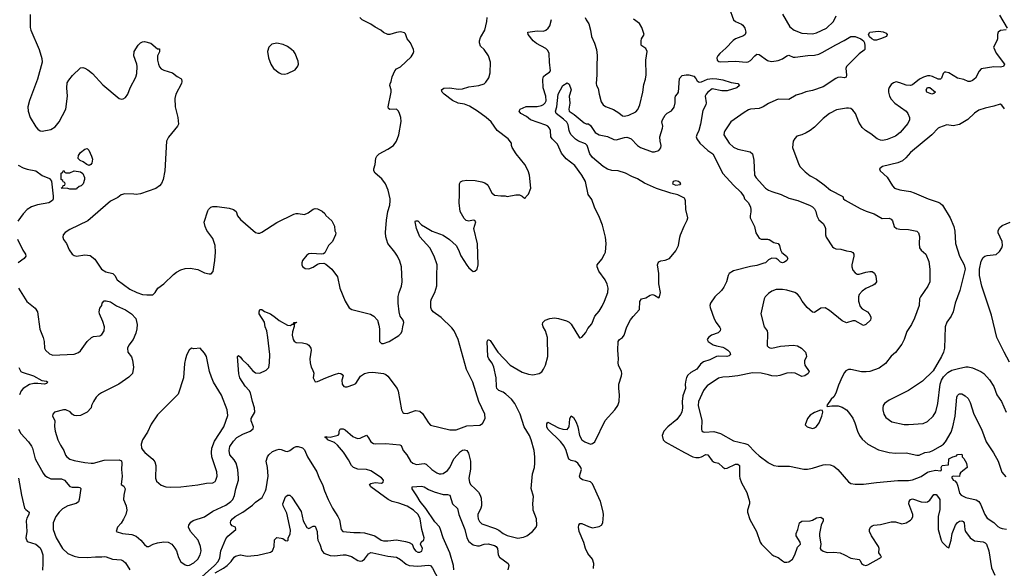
# Model space of a CAD drawing. Header units: inches. Extents: x 1771504 to 1971212, y 471788 to 643615.
# Tile 355 of 587: x 1882979 to 1892210, y 552685 to 557828. Entities that reach past the tile are written whole.
import ezdxf

# ---------------------------------------------------------------- set-up
doc = ezdxf.new("R2010")
doc.units = ezdxf.units.IN
doc.header["$MEASUREMENT"] = 0
doc.layers.add('B8585', color=7, linetype='Continuous')
doc.layers.add('B8595', color=7, linetype='Continuous')

msp = doc.modelspace()

# ---------------------------------------------------------------- linework, layer by layer
at = {"layer": 'B8585', "color": 5}
for points, elevation in [([(1889630, 557939.1), (1889670, 557828), (1889690, 557810.4), (1889746.5, 557786.5), (1889757.6, 557777.6), (1889777.6, 557750), (1889787.7, 557710), (1889778.8, 557690), (1889763.8, 557676.2), (1889690.3, 557649.7), (1889666.4, 557633.6), (1889598.8, 557561.2), (1889541.7, 557510), (1889525.3, 557490), (1889516, 557470), (1889516.4, 557450), (1889534.7, 557434.7), (1889551.8, 557431.8), (1889690, 557439.8), (1889789.7, 557430.3), (1889807.2, 557432.8), (1889830, 557446.4), (1889870, 557490.5), (1889890, 557504), (1889910, 557502.8), (1889990, 557445.3), (1890000, 557442.9)], 340), ([(1882967.3, 555312.7), (1883046.9, 555186.9), (1883123.7, 555123.7), (1883144.7, 555090), (1883168.3, 554928.3), (1883199.6, 554850), (1883208.5, 554810), (1883212.7, 554750), (1883222, 554730), (1883257.1, 554697.1), (1883290, 554682), (1883490, 554691.5), (1883530, 554707.8), (1883550, 554724.6), (1883612.1, 554810), (1883651.1, 554848.9), (1883670, 554858.2), (1883730, 554864.8), (1883750, 554876.3), (1883771, 554910), (1883773.5, 554950), (1883759.2, 554999.2), (1883727.6, 555070), (1883723.1, 555090), (1883730, 555122.8), (1883749.6, 555150), (1883752.3, 555170), (1883770, 555192.7), (1883790, 555194), (1883830, 555182), (1883885.1, 555145.1), (1883970, 555108.9), (1884028.2, 555070), (1884066.5, 555026.5), (1884079.5, 554970), (1884077.1, 554930), (1884068.2, 554890), (1884041.6, 554830), (1884002, 554778), (1883988.2, 554750), (1883993, 554710), (1884026.5, 554666.5), (1884037.4, 554637.4), (1884045.4, 554570), (1884036.3, 554510), (1884002, 554478), (1883908.3, 554411.7), (1883746.8, 554330), (1883716, 554310), (1883696, 554290), (1883672, 554250), (1883652, 554210), (1883650, 554188), (1883612, 554150), (1883550, 554118), (1883510, 554115.3), (1883490, 554119), (1883469.5, 554129.5), (1883451.8, 554151.8), (1883410, 554172), (1883390, 554172), (1883306, 554150), (1883290.8, 554130), (1883287.3, 554110), (1883306.8, 554070), (1883305.8, 554014.2), (1883312.2, 553970), (1883337, 553890), (1883360.5, 553840.5), (1883392.4, 553790), (1883407.3, 553747.3), (1883420.7, 553730), (1883450, 553708.4), (1883490, 553695.8), (1883590, 553677.4), (1883650, 553672), (1883670, 553672.2), (1883770, 553700.3), (1883910, 553700.5), (1883931.5, 553691.5), (1883936, 553670), (1883932.8, 553610), (1883940.3, 553550), (1883931.3, 553471.3), (1883954.8, 553454.8), (1883966.8, 553430), (1883954.4, 553370), (1883952.7, 553330), (1883977, 553270), (1883982, 553230), (1883972.2, 553190), (1883953.1, 553146.9), (1883930, 553109), (1883896, 553070), (1883882, 553030), (1883942, 553010), (1884030, 553001.6), (1884070, 552986.4), (1884114.9, 552950), (1884150, 552907.7), (1884170, 552890.6), (1884190, 552890.5), (1884228.6, 552911.4), (1884270, 552924.2), (1884330, 552932.9), (1884370.7, 552930), (1884403.8, 552910), (1884433.7, 552873.7), (1884448, 552848), (1884467.1, 552787.1), (1884490, 552746.4), (1884530, 552717.3), (1884550, 552712.3), (1884570, 552714), (1884610, 552735.2), (1884647.2, 552770), (1884671.3, 552810), (1884680.7, 552850), (1884674.2, 552890), (1884650.8, 552950), (1884579.2, 553030), (1884562.2, 553070), (1884564.7, 553090), (1884583.1, 553116.9), (1884605.3, 553134.7), (1884710, 553167.1), (1884790, 553222), (1884910, 553277.6), (1884957.4, 553310), (1884977.2, 553330), (1884993, 553367), (1885003.5, 553430), (1885028.5, 553510), (1885031, 553531), (1885023, 553610), (1885008.4, 553670), (1884990, 553700.5), (1884947.4, 553750), (1884943.1, 553790), (1884950, 553827.3), (1884982.2, 553877.8), (1885015.8, 553910), (1885070, 553943.6), (1885139.3, 553970), (1885167.3, 553992.7), (1885169.6, 554010), (1885150, 554068.7), (1885148.2, 554090), (1885183, 554150), (1885180.9, 554190), (1885161.2, 554250), (1885143.5, 554330), (1885130.7, 554350.7), (1885091.8, 554391.8), (1885041, 554470), (1885033, 554507), (1885021.2, 554670), (1885030, 554678.8), (1885050, 554666), (1885063.4, 554643.4), (1885115.8, 554595.8), (1885159.9, 554539.9), (1885190, 554518), (1885230, 554515.5), (1885290, 554541.3), (1885313.3, 554566.7), (1885321, 554610), (1885323.1, 554690), (1885305.1, 554850), (1885294.7, 554910), (1885279.5, 554950), (1885272.7, 554992.7), (1885223.7, 555070), (1885222.7, 555090), (1885230, 555112), (1885250, 555111.3), (1885273.4, 555093.4), (1885330, 555071), (1885377.5, 555037.5), (1885410, 555006.8), (1885490, 554964.9), (1885517.2, 554962.8), (1885534, 554974), (1885546, 554974), (1885548, 554990), (1885572.7, 554992.7), (1885570, 554986), (1885558, 554982), (1885551.6, 554968.4), (1885551.6, 554951.6), (1885536.7, 554903.3), (1885533.7, 554870), (1885542.4, 554830), (1885553.4, 554813.4), (1885570, 554801.6), (1885630, 554799.5), (1885670, 554790.4), (1885690, 554776.3), (1885707.3, 554750), (1885710.6, 554730), (1885698, 554650), (1885702, 554610), (1885710, 554572), (1885724.7, 554550), (1885735.3, 554515.3), (1885731.3, 554470), (1885750, 554432), (1885770, 554436), (1885848.2, 554471.8), (1885930, 554501.6), (1885970, 554513), (1885990, 554510.8), (1886002.8, 554502.8), (1886010.8, 554490), (1885999.1, 554450), (1886000.5, 554410), (1886018, 554390), (1886030, 554384.9), (1886050, 554384.9), (1886110, 554406.8), (1886130, 554418.8), (1886174.7, 554485.3), (1886210, 554510.4), (1886250, 554521.1), (1886290, 554525.3), (1886390.3, 554510.3), (1886410, 554503), (1886430, 554487.7), (1886517.1, 554370), (1886525.8, 554345.8), (1886559.3, 554170), (1886570, 554146), (1886579.8, 554139.8), (1886610, 554137.1), (1886690, 554164.9), (1886730, 554157), (1886755.9, 554135.9), (1886810, 554047.7), (1886830, 554028), (1887010, 553984.4), (1887070, 553983.7), (1887170, 554020.5), (1887292, 554028), (1887316.5, 554043.5), (1887344, 554090), (1887340.9, 554130), (1887283.5, 554250), (1887225.4, 554430), (1887167.9, 554547.9), (1887088.3, 554830), (1887051.2, 554910), (1887030, 554938.4), (1886930, 555035.6), (1886854, 555090), (1886839.7, 555110), (1886833, 555130), (1886833.5, 555190), (1886839.7, 555210), (1886872.2, 555270), (1886888.4, 555331.6), (1886888.5, 555450), (1886894, 555510), (1886891.1, 555530), (1886865.4, 555610), (1886822.6, 555690), (1886730, 555792.3), (1886699.7, 555870), (1886687.6, 555932.4), (1886690, 555942), (1886710, 555942.8), (1886746.3, 555906.3), (1886782.6, 555882.6), (1886846.7, 555846.7), (1886947.9, 555807.9), (1887009, 555769), (1887070.4, 555710), (1887092.4, 555670), (1887114, 555614), (1887170, 555526), (1887190, 555501), (1887230, 555466), (1887246, 555470), (1887268.7, 555490), (1887276, 555530), (1887270, 555726), (1887237, 555870), (1887253.6, 555933.6), (1887246.6, 555946.6), (1887230, 555949.6), (1887190, 555939.1), (1887165.5, 555945.5), (1887144.5, 555964.5), (1887109, 556029), (1887097.6, 556110), (1887102.7, 556190), (1887101.1, 556290), (1887110, 556307.7), (1887130, 556318.9), (1887170, 556323.6), (1887250, 556321.8), (1887310, 556309), (1887338.5, 556298.5), (1887361.7, 556281.7), (1887371.8, 556270), (1887404.8, 556204.8), (1887430, 556184), (1887490, 556176), (1887530, 556178), (1887550, 556172), (1887630, 556186.8), (1887664.7, 556184.7), (1887690, 556174), (1887710, 556154), (1887722, 556158), (1887726, 556170), (1887748.9, 556191.1), (1887769.3, 556250), (1887759, 556370), (1887745.2, 556410), (1887714, 556470), (1887633.2, 556570), (1887595.3, 556630), (1887588.7, 556650), (1887589, 556670), (1887557, 556710), (1887456.2, 556790), (1887399.5, 556870), (1887351.7, 556911.7), (1887271.6, 556970), (1887196.9, 557016.9), (1887150, 557034.7), (1887090, 557045), (1887036.9, 557070), (1886959.6, 557130), (1886940.9, 557150), (1886933.2, 557170), (1886954.2, 557185.8), (1887010, 557188.9), (1887090, 557177.6), (1887130, 557181.3), (1887190, 557198.2), (1887282, 557210), (1887331.8, 557228.2), (1887350, 557241), (1887376.5, 557283.5), (1887389.2, 557330), (1887392.7, 557430), (1887372.3, 557490), (1887333.2, 557550), (1887299.8, 557579.8), (1887289.8, 557609.8), (1887289.8, 557630), (1887298.9, 557661.1), (1887339.6, 557730), (1887358.3, 557810), (1887362.6, 557850)], 360), ([(1883077.1, 557877.1), (1883076.1, 557756.1), (1883082.4, 557730), (1883161.3, 557550), (1883185.3, 557465.3), (1883188.7, 557431.3), (1883146.4, 557270), (1883070.4, 557069.6), (1883056.3, 557010), (1883059.3, 556970), (1883077.1, 556910), (1883130, 556822.8), (1883150, 556800.7), (1883170, 556787.3), (1883190, 556782.8), (1883270, 556797.3), (1883310, 556822.8), (1883349.6, 556870.4), (1883409.7, 556990.3), (1883425.6, 557110), (1883419.8, 557190), (1883424.7, 557235.3), (1883438, 557262), (1883474, 557306), (1883550, 557375.8), (1883570, 557379.3), (1883590, 557373.4), (1883617.7, 557357.7), (1883662.4, 557322.4), (1883757.5, 557217.5), (1883910, 557090.7), (1883936.5, 557083.5), (1883950, 557086), (1883970, 557098.8), (1883992, 557130), (1884015.6, 557190), (1884067.3, 557290), (1884076.6, 557323.4), (1884080.5, 557390), (1884077.6, 557410), (1884047.6, 557490), (1884051.8, 557530), (1884089.5, 557590), (1884110, 557610.4), (1884130, 557620.5), (1884150, 557624.9), (1884207.1, 557607.1), (1884270, 557554), (1884290, 557554), (1884290, 557526), (1884271, 557490), (1884270.7, 557450), (1884279.1, 557410), (1884290, 557386), (1884306.4, 557366.4), (1884330, 557354.8), (1884412, 557330), (1884454.4, 557294.4), (1884490, 557278), (1884496, 557270), (1884499.1, 557250), (1884494.4, 557230), (1884442, 557130), (1884434, 557090), (1884437.6, 557010), (1884462.6, 556910), (1884468.7, 556850), (1884459.5, 556830), (1884372.6, 556727.4), (1884356.5, 556690), (1884339.6, 556410), (1884322.6, 556330), (1884307.3, 556292.7), (1884289, 556271), (1884254, 556246), (1884110, 556194.5), (1884070, 556189.6), (1884050, 556194), (1883965.5, 556194.5), (1883930, 556185.2), (1883898, 556162), (1883830, 556126.6), (1883618.8, 555941.2), (1883450, 555862), (1883405.5, 555834.5), (1883387.7, 555810), (1883384, 555790), (1883387.9, 555767.9), (1883416, 555730), (1883441, 555670), (1883470, 555631.3), (1883490, 555616), (1883510, 555611), (1883590, 555622.8), (1883638, 555618), (1883681.6, 555581.6), (1883745.5, 555490), (1883785.4, 555465.4), (1883852, 555450), (1883871.5, 555430), (1883892, 555390), (1884010, 555300.9), (1884076, 555270), (1884130, 555253), (1884172, 555248), (1884226, 555250), (1884249.5, 555270.5), (1884272.7, 555310), (1884330, 555353.4), (1884419.8, 555440.2), (1884450, 555462.6), (1884490, 555481.7), (1884530, 555494.9), (1884577.7, 555497.7), (1884650, 555484.9), (1884710, 555456.3), (1884753.6, 555446.4), (1884773.2, 555446.8), (1884793.6, 555466.4), (1884809.4, 555570), (1884814.5, 555650), (1884812, 555710), (1884790, 555777.2), (1884733.1, 555853.1), (1884717.6, 555890), (1884709.6, 555930), (1884743.3, 556036.7), (1884749.8, 556050.2), (1884770.7, 556069.3), (1884790, 556076.3), (1884830, 556077.8), (1884941.3, 556061.3), (1884982.8, 556050), (1885007.7, 556030), (1885021.3, 555990), (1885050, 555954.4), (1885190, 555834.4), (1885210, 555826.7), (1885230, 555828.2), (1885250, 555836.5), (1885390, 555927.8), (1885550, 556005.3), (1885570, 556011.7), (1885590, 556012), (1885650, 556000.5), (1885682.9, 556017.1), (1885730, 556050.7), (1885750, 556057.3), (1885770, 556054), (1885814.2, 556034.2), (1885838.8, 556010), (1885850, 555991.3), (1885903.6, 555943.6), (1885931.1, 555891.1), (1885932, 555850), (1885942, 555830), (1885938, 555810), (1885910.8, 555750), (1885874.8, 555710), (1885838.5, 555641.5), (1885827.3, 555632.7), (1885810, 555629), (1885710, 555636.2), (1885690, 555631.8), (1885670, 555619.6), (1885630.4, 555570), (1885623.7, 555550), (1885623.7, 555530), (1885630, 555514.8), (1885655.8, 555495.8), (1885690, 555491.7), (1885730, 555507.2), (1885770, 555534.9), (1885790, 555543), (1885830, 555546), (1885850, 555536), (1885906, 555490), (1885957.5, 555417.5), (1885979.3, 555310), (1886030.4, 555190.4), (1886067.1, 555127.1), (1886092, 555110), (1886268.4, 555068.4), (1886298.8, 555050), (1886334, 555010), (1886344.9, 554964.9), (1886350.6, 554930), (1886350.7, 554810), (1886370, 554793.4), (1886390, 554792.7), (1886444, 554810), (1886532, 554868), (1886554, 554890), (1886565.2, 554910), (1886569.2, 554950), (1886579.3, 554990), (1886572.3, 555010), (1886545.1, 555050), (1886535.6, 555090), (1886527, 555170), (1886527.5, 555232.5), (1886535.1, 555270), (1886558.4, 555330), (1886565.1, 555370), (1886559.6, 555510), (1886543.3, 555563.3), (1886520.7, 555610), (1886496.2, 555650), (1886431.3, 555730), (1886411, 555791), (1886407.2, 555832.8), (1886418, 555950), (1886431.5, 556030), (1886447.6, 556090), (1886451.2, 556128.8), (1886451.1, 556150), (1886432.4, 556230), (1886409.7, 556290), (1886374.9, 556334.9), (1886309.8, 556389.8), (1886299.6, 556410), (1886297.6, 556430), (1886311.2, 556470), (1886316.2, 556530), (1886326, 556550), (1886349.2, 556570), (1886430, 556613.4), (1886484, 556650), (1886512.7, 556690), (1886532, 556748), (1886553.6, 556873.6), (1886553.2, 556910), (1886539, 556950), (1886529.3, 556969.3), (1886510, 556988.7), (1886450, 556986), (1886436, 556996), (1886432.3, 557010), (1886460.5, 557150), (1886460.7, 557170), (1886449.5, 557210), (1886451.9, 557228.1), (1886462.7, 557250), (1886470, 557292), (1886497.2, 557350), (1886510, 557366), (1886550, 557386.8), (1886650, 557481), (1886669, 557510), (1886674, 557530), (1886669.2, 557550), (1886643.7, 557610), (1886612.3, 557650), (1886594.5, 557694.5), (1886585.2, 557705.2), (1886550, 557712.7), (1886510.7, 557709.3), (1886450, 557689.2), (1886430, 557689.3), (1886390, 557709.5), (1886365.2, 557730), (1886310, 557758.4), (1886270, 557785.1), (1886190, 557827.3), (1886168.1, 557848.1)], 380), ([(1888281, 557850), (1888290, 557825.3), (1888314.2, 557790), (1888330, 557731), (1888338, 557670), (1888367.6, 557607.6), (1888385.5, 557550), (1888393.7, 557493.7), (1888388.5, 557388.5), (1888390.3, 557309.7), (1888384, 557230), (1888387.6, 557210), (1888401.7, 557181.7), (1888410, 557131), (1888430, 557058.8), (1888450, 557030.5), (1888470, 557014.4), (1888546.5, 556986.5), (1888595.8, 556955.8), (1888630, 556928), (1888650, 556923.1), (1888690, 556931.8), (1888755.4, 556964.6), (1888773.3, 556986.7), (1888792, 557030), (1888821.5, 557150), (1888830, 557221), (1888846.2, 557270), (1888853.5, 557310), (1888849.6, 557450), (1888861.2, 557530), (1888850, 557558), (1888810, 557582), (1888804, 557590), (1888804, 557630), (1888809, 557650), (1888834, 557690), (1888810, 557755.3), (1888790, 557792.3), (1888732.3, 557832.3)], 340), ([(1884630, 552555.7), (1884803.4, 552710), (1884839.9, 552750), (1884855.4, 552784.6), (1884865.8, 552850), (1884910, 552963), (1884930, 552986.7), (1885004, 553050), (1885002, 553070), (1884970, 553082.7), (1884957.6, 553097.6), (1884953.6, 553110), (1884957.4, 553130), (1884974, 553150), (1884999.7, 553170), (1885070, 553210.9), (1885162.5, 553277.5), (1885190, 553304.4), (1885250.7, 553349.3), (1885283.5, 553410), (1885290, 553431.3), (1885307.7, 553550), (1885301.5, 553630), (1885290.4, 553690), (1885301.4, 553730), (1885313.9, 553750), (1885350, 553780.6), (1885390, 553797.2), (1885410, 553801.6), (1885430, 553799.2), (1885470, 553782.6), (1885490, 553781.1), (1885510, 553788.3), (1885550, 553818.6), (1885570, 553827.1), (1885590, 553828), (1885630, 553815.6), (1885650, 553797.1), (1885677, 553730), (1885764, 553590), (1885786.7, 553530), (1885817, 553470), (1885836.4, 553410), (1885870.4, 553330), (1885910.3, 553250.3), (1885962.4, 553170), (1885978, 553138), (1885994, 553050), (1886007.3, 553030), (1886110, 553019.6), (1886170, 553022.3), (1886210, 553018), (1886309.1, 552989.1), (1886368, 552950), (1886390, 552943.1), (1886430, 552941.7), (1886510, 552951.6), (1886597.2, 552937.2), (1886628.5, 552928.5), (1886658, 552910), (1886674.8, 552870), (1886690.8, 552850), (1886710, 552838), (1886730, 552835.5), (1886750, 552844.9), (1886756.3, 552870), (1886736, 552910), (1886741.2, 552930), (1886767.9, 552952.1), (1886771.1, 552970), (1886749.8, 553050), (1886734.6, 553150), (1886713.2, 553190), (1886669.8, 553230), (1886610, 553268.5), (1886534.4, 553294.4), (1886469.9, 553309.9), (1886434.3, 553330), (1886270, 553449.8), (1886257.6, 553470), (1886270, 553481.3), (1886310, 553488.5), (1886370, 553484.4), (1886386.8, 553493.2), (1886389.6, 553510), (1886370, 553533.5), (1886270, 553600.2), (1886230, 553610.4), (1886150, 553614), (1886109.3, 553629.3), (1886089.4, 553649.4), (1886061.7, 553701.7), (1886014.3, 553774.3), (1885959.4, 553839.4), (1885930, 553863.7), (1885865.1, 553890), (1885859.7, 553899.7), (1885843.7, 553910), (1885842.7, 553917.3), (1885850, 553921), (1885856.8, 553916.8), (1885890, 553914.6), (1885965.2, 553934.8), (1885972.9, 553947.1), (1885973.2, 553970), (1885984, 553990), (1885990, 553993), (1886010, 553992.7), (1886030, 553983), (1886101.5, 553921.5), (1886130, 553906.7), (1886150, 553903.5), (1886170, 553906.5), (1886230, 553932.2), (1886249.3, 553909.3), (1886270, 553871.6), (1886295.8, 553855.8), (1886310, 553852.6), (1886410, 553856.5), (1886543.4, 553843.4), (1886554.9, 553834.9), (1886575, 553790), (1886608, 553750), (1886643.1, 553690), (1886664.9, 553670), (1886699, 553659), (1886770, 553667.9), (1886790, 553660.9), (1886842.8, 553610), (1886890, 553579.4), (1886910, 553571.8), (1886930, 553570.2), (1886950, 553575), (1886990, 553600.7), (1887010.6, 553630), (1887048.2, 553710), (1887110, 553780.8), (1887130, 553793.6), (1887150, 553797.3), (1887170, 553790.3), (1887185.4, 553765.4), (1887205.5, 553690), (1887206.4, 553613.6), (1887190.3, 553530), (1887194.6, 553490), (1887206.8, 553466.8), (1887250.2, 553430.2), (1887278.9, 553398.9), (1887295.8, 553370), (1887304, 553344), (1887309.1, 553290.9), (1887306.9, 553270), (1887302.8, 553250), (1887275.3, 553190), (1887274.2, 553174.2), (1887277.6, 553150), (1887290, 553124), (1887310, 553101.6), (1887438.1, 553058.1), (1887470, 553041.3), (1887510, 553011.4), (1887550, 552991.5), (1887650, 552967.9), (1887702, 552978), (1887732.7, 552990), (1887785.2, 553030), (1887821.2, 553070), (1887826, 553090), (1887822.9, 553150), (1887794, 553230), (1887791.6, 553250), (1887789.6, 553290.4), (1887796.9, 553356.9), (1887773.4, 553433.4), (1887787.6, 553570), (1887806, 553630), (1887809.6, 553670), (1887809.6, 553730.4), (1887802, 553790), (1887774, 553890), (1887756.9, 553930), (1887709.7, 554010), (1887670.8, 554130), (1887620.3, 554230), (1887590, 554269.7), (1887537.7, 554317.7), (1887510, 554337.2), (1887470, 554351.5), (1887453, 554370), (1887448.7, 554390), (1887447.1, 554470), (1887422.7, 554570), (1887408, 554608), (1887375.6, 554650), (1887366, 554670), (1887362, 554810), (1887370, 554831.3), (1887390, 554822), (1887462, 554710), (1887576.4, 554590), (1887690, 554524.6), (1887750, 554504.9), (1887790, 554499.6), (1887849.2, 554510), (1887872.7, 554527.3), (1887890, 554550.6), (1887908.3, 554590), (1887929.7, 554670), (1887927.8, 554850), (1887909.6, 554910), (1887887.5, 554947.5), (1887880.5, 554970), (1887884, 554990), (1887905.1, 555010), (1887950, 555027.1), (1887992, 555032), (1888030, 555027.5), (1888105.3, 555005.3), (1888130, 554994), (1888150, 554974.8), (1888227.1, 554847.1), (1888234.6, 554845.4), (1888250, 554852), (1888285.6, 554894.4), (1888305.8, 554934.2), (1888343.5, 554976.5), (1888372.2, 555047.8), (1888410, 555096.3), (1888438.2, 555141.8), (1888461.6, 555190), (1888491.5, 555270), (1888494.7, 555310), (1888487.6, 555350), (1888467.8, 555390), (1888407.1, 555470), (1888391.3, 555510), (1888394, 555530), (1888435.5, 555584.5), (1888462.9, 555630), (1888469.6, 555650), (1888478.4, 555730), (1888471.8, 555790), (1888442.4, 555902.4), (1888415.1, 555975.1), (1888367, 556070), (1888341.5, 556141.5), (1888309.3, 556190), (1888282.9, 556310), (1888247.8, 556370), (1888181.7, 556461.7), (1888102.2, 556522.2), (1888057.7, 556577.7), (1888020, 556660), (1887971.1, 556710), (1887959.7, 556730), (1887954, 556790), (1887946.3, 556810), (1887929.8, 556829.8), (1887910, 556840.4), (1887768.4, 556890), (1887730, 556919.7), (1887678.4, 556950), (1887662.4, 556970), (1887671.6, 556990), (1887726.2, 557013.8), (1887830, 557013.1), (1887870, 557022.7), (1887890, 557034.2), (1887905, 557050), (1887913.2, 557066.8), (1887912.1, 557110), (1887886.2, 557190), (1887882.2, 557270), (1887890, 557296.4), (1887910, 557315.8), (1887944.4, 557335.6), (1887953.6, 557350), (1887945.3, 557430), (1887943.1, 557510), (1887930, 557539.7), (1887910, 557557.4), (1887825, 557605), (1887792.6, 557630), (1887745.2, 557690), (1887742, 557710), (1887830, 557722.3), (1887890, 557721.5), (1887910, 557730.3), (1887934.7, 557750), (1887950, 557771), (1887964, 557830)], 340), ([(1888357.7, 552682.3), (1888361.4, 552730), (1888347.9, 552770), (1888305.2, 552825.2), (1888282.3, 552870), (1888267.7, 552927.7), (1888223.5, 553030), (1888218.3, 553070), (1888220.5, 553090), (1888230, 553104.9), (1888250, 553103.7), (1888310, 553075.6), (1888350, 553064.6), (1888410, 553077.4), (1888432, 553088), (1888447.1, 553110), (1888452.2, 553187.8), (1888450, 553213.2), (1888423.5, 553310), (1888350, 553476.9), (1888330, 553497.2), (1888254.3, 553514.3), (1888232.3, 553530), (1888228.2, 553550), (1888244.7, 553610), (1888238, 553630), (1888210, 553669.6), (1888190, 553686), (1888150, 553696.9), (1888128.3, 553708.3), (1888116.4, 553736.4), (1888103.2, 553790), (1888083.2, 553830), (1888050, 553874.6), (1887929.8, 553990), (1887921, 554010), (1887919.6, 554040.4), (1887930, 554055.5), (1888030, 554000.7), (1888070, 553989.3), (1888110, 553986.3), (1888129.7, 554010), (1888134.9, 554085.1), (1888150, 554113.4), (1888170, 554100.4), (1888195.2, 554055.2), (1888212.3, 554010), (1888228, 553930), (1888250.3, 553890), (1888277, 553870), (1888330, 553850.2), (1888350, 553854), (1888369.8, 553870.2), (1888466.5, 554070), (1888559, 554170), (1888585.3, 554210), (1888598.3, 554250), (1888602.4, 554310), (1888594.2, 554370), (1888594.4, 554410), (1888621.4, 554490), (1888623.9, 554510), (1888621.7, 554530), (1888592.8, 554590), (1888589.8, 554609.8), (1888592.7, 554650), (1888587.7, 554730), (1888588.7, 554811.3), (1888602, 554830), (1888629.7, 554850.3), (1888644.2, 554870), (1888670.8, 554949.2), (1888705.4, 555014.6), (1888730, 555047.2), (1888789.4, 555110), (1888792.5, 555187.5), (1888809, 555210), (1888850, 555220.7), (1888890, 555246), (1888910, 555251), (1888930, 555246), (1888970, 555220.7), (1888977, 555230), (1888985.6, 555270), (1888970.5, 555350.5), (1888969.9, 555450), (1888959.1, 555530), (1888963.8, 555550), (1888970, 555558.9), (1888990, 555568.2), (1889030, 555572.8), (1889070, 555588.4), (1889130, 555661.3), (1889155.6, 555710), (1889166.5, 555790), (1889173.4, 555810), (1889207.1, 555892.9), (1889237.5, 555950), (1889241.4, 555970), (1889225.3, 556050), (1889219.7, 556130), (1889215.8, 556150), (1889210, 556155.4), (1889150, 556186.4), (1889081.7, 556201.7), (1888950, 556244.5), (1888835.7, 556295.7), (1888770, 556336.8), (1888717.5, 556357.5), (1888659.7, 556390), (1888590.8, 556410.8), (1888530, 556413.5), (1888490, 556426.5), (1888450, 556451.4), (1888350, 556535.8), (1888325, 556570), (1888298.8, 556650), (1888283.1, 556663.1), (1888216.9, 556690), (1888188.2, 556708.2), (1888149.2, 556749.2), (1888137.1, 556770), (1888129.3, 556789.3), (1888121, 556841), (1888107.7, 556867.7), (1888077.1, 556897.1), (1888007.2, 556950), (1888001.8, 556970), (1888013.5, 557010), (1888028.5, 557130), (1888069.6, 557210), (1888110, 557237.3), (1888130, 557222.8), (1888150.3, 557170), (1888130.3, 557110), (1888135.4, 557044.6), (1888125.5, 556990), (1888130.8, 556970), (1888177.8, 556937.8), (1888270, 556861), (1888290, 556851), (1888310, 556850.7), (1888330, 556834.8), (1888374.9, 556770), (1888410, 556747.8), (1888490, 556731.8), (1888550, 556704.4), (1888570, 556702.4), (1888650, 556724), (1888670, 556726.3), (1888690, 556721.5), (1888712.4, 556710), (1888772, 556650), (1888800.4, 556630), (1888909.4, 556590.6), (1888931.2, 556588.8), (1888970, 556602), (1888990, 556626), (1888992.6, 556650), (1888982, 556690), (1888979.1, 556730), (1889004, 556810), (1889006.9, 556830), (1889000.4, 556870), (1889004.5, 556890), (1889030, 556934), (1889050, 556952), (1889090, 556974.4), (1889113.3, 557006.7), (1889123.5, 557050), (1889124.4, 557095.6), (1889128.5, 557110), (1889147.3, 557132.7), (1889154, 557150), (1889164.4, 557275.6), (1889190, 557304), (1889227.6, 557312.4), (1889252.3, 557312.3), (1889298.4, 557298.4), (1889317.8, 557277.8), (1889330, 557254), (1889350, 557241.5), (1889370, 557245.8), (1889428.2, 557271.8), (1889470, 557276), (1889513.5, 557273.5), (1889570, 557264), (1889650, 557238.9), (1889710, 557231.4), (1889726, 557210), (1889702.8, 557190), (1889610, 557162.1), (1889561.6, 557161.6), (1889470, 557181.4), (1889429.3, 557150), (1889414, 557130), (1889406.5, 557110), (1889413.7, 557050), (1889412, 557030), (1889383.8, 556976.2), (1889360.6, 556850), (1889345, 556790), (1889326.2, 556750), (1889322.2, 556730), (1889326.2, 556710), (1889354.9, 556670), (1889430, 556601.2), (1889476.9, 556570), (1889570, 556386.9), (1889670, 556275.3), (1889740.3, 556210), (1889767, 556170), (1889774, 556150), (1889810.3, 556110), (1889830.2, 556070.2), (1889833.7, 556050), (1889834, 556026), (1889826, 555990), (1889828.2, 555970), (1889866.8, 555890), (1889880.7, 555830), (1889910, 555778.8), (1889930.5, 555770.5), (1889990, 555770.4), (1890000, 555768)], 320), ([(1890000, 557042.1), (1889950, 557011.2), (1889910, 556995.4), (1889831.7, 556988.3), (1889810, 556982.4), (1889770, 556958.7), (1889646.8, 556870), (1889590, 556785.2), (1889583.1, 556770), (1889581.6, 556750), (1889630.3, 556670), (1889670, 556633.1), (1889710, 556614.6), (1889826.8, 556590), (1889850.2, 556570.2), (1889862.8, 556510), (1889869, 556370), (1889884.6, 556344.6), (1889970.4, 556250), (1890000, 556230.3)], 340), ([(1882964.5, 556464.5), (1883010, 556440.3), (1883050, 556426.7), (1883130.9, 556410.9), (1883190, 556368.9), (1883259.3, 556339.3), (1883275.3, 556315.3), (1883293.4, 556173.4), (1883293, 556150), (1883287.1, 556132.9), (1883250.8, 556110), (1883146.4, 556093.6), (1883090, 556073), (1883048, 556050), (1883010, 556009.5), (1882960.8, 555939.2)], 360), ([(1882958.3, 555770), (1883009, 555669), (1883033.4, 555630), (1883037.3, 555610), (1883019.1, 555590), (1882964, 555550)], 360), ([(1890000, 555575.5), (1889970.5, 555550), (1889955.6, 555544.4), (1889890, 555524.4), (1889830, 555515.3), (1889670, 555475), (1889630.2, 555449.8), (1889620.3, 555430), (1889606, 555370), (1889580.6, 555319.4), (1889558.2, 555290), (1889496.5, 555230), (1889456.5, 555170), (1889450.2, 555150), (1889451, 555130), (1889490, 555023), (1889507.9, 554987.9), (1889542.6, 554942.6), (1889548.8, 554930), (1889547, 554910), (1889528.2, 554891.8), (1889463.7, 554870), (1889436, 554850), (1889422.6, 554830), (1889432, 554810), (1889479.8, 554779.8), (1889510, 554769.5), (1889570, 554758.6), (1889590.4, 554750), (1889618, 554730), (1889635.3, 554710), (1889642.4, 554690), (1889630, 554676.2), (1889609.1, 554670.9), (1889530, 554674.9), (1889510, 554671.2), (1889450, 554638.8), (1889390, 554619.4), (1889361.2, 554598.8), (1889327, 554553), (1889270, 554520.7), (1889243.3, 554496.7), (1889230, 554473.3), (1889223.2, 554450), (1889218.1, 554410), (1889219.8, 554370), (1889197, 554303), (1889190.1, 554250), (1889193.8, 554190), (1889185.9, 554150), (1889174.3, 554125.7), (1889140.2, 554079.8), (1889056.5, 554010), (1889018.6, 553970), (1889000.8, 553930), (1889011.3, 553890), (1889030, 553871.3), (1889210.3, 553770), (1889290, 553730.2), (1889316.6, 553723.4), (1889350, 553722.8), (1889370.7, 553729.3), (1889410, 553753.4), (1889430, 553748.5), (1889471.7, 553691.7), (1889490, 553679.3), (1889530.8, 553670), (1889570, 553634), (1889590, 553622), (1889610, 553623.8), (1889690, 553662), (1889710, 553662.8), (1889726, 553650), (1889727.6, 553550), (1889731.7, 553530), (1889747, 553487), (1889796.7, 553396.7), (1889821.6, 553310), (1889821.6, 553290), (1889802, 553230), (1889800.5, 553210), (1889823.2, 553143.2), (1889886.8, 553030), (1889922.3, 552930), (1889934, 552910), (1890000, 552844.6)], 320), ([(1890000, 555260.2), (1889986, 555250), (1889968.4, 555230), (1889958.4, 555210), (1889928.2, 555070), (1889958, 554950), (1889984.9, 554910), (1889990.5, 554890), (1889986, 554770), (1890000, 554758.6)], 340), ([(1882970, 554567.3), (1882981.7, 554541.7), (1882990.2, 554530.2), (1883003.1, 554523.1), (1883108.6, 554488.6), (1883186.7, 554446.7), (1883230, 554438), (1883242.8, 554430), (1883230, 554417.2), (1883210, 554412.7), (1883150, 554418.3), (1883110, 554416.5), (1883070, 554408.1), (1883010, 554372), (1882991.4, 554350), (1882975.5, 554310)], 340), ([(1890000, 554497.8), (1889930, 554513.8), (1889850, 554517.2), (1889710, 554488.9), (1889630, 554479.3), (1889570, 554478.5), (1889530, 554468.2), (1889425, 554395), (1889405.1, 554374.9), (1889389.4, 554350.6), (1889342.8, 554250), (1889340.2, 554210), (1889374.6, 554070), (1889370.3, 553990), (1889374.9, 553974.9), (1889385.3, 553965.3), (1889401.8, 553961.8), (1889486.1, 553966.1), (1889550, 553950.3), (1889670, 553881.2), (1889776.6, 553856.6), (1889805.7, 553845.7), (1889875.6, 553770), (1889910, 553740.3), (1889996.7, 553676.7), (1890000, 553674.9)], 340), ([(1882968, 553990), (1882990, 553950.3), (1883061.5, 553870), (1883088.6, 553830), (1883098, 553810), (1883124, 553710), (1883197.4, 553577.4), (1883215.5, 553555.5), (1883238, 553538), (1883270, 553524.7), (1883370, 553523.5), (1883398, 553510), (1883450, 553452), (1883470, 553445.3), (1883530, 553446.7), (1883543.4, 553443.4), (1883551.9, 553431.9), (1883537.5, 553330), (1883530.8, 553309.2), (1883508.1, 553291.9), (1883428.7, 553271.3), (1883378.6, 553241.4), (1883348.3, 553211.7), (1883316.6, 553170), (1883291.8, 553110), (1883291, 553050), (1883319.7, 552970), (1883379, 552870), (1883430, 552825), (1883490, 552799.2), (1883530, 552790.2), (1883610, 552785.2), (1883690, 552793.7), (1883748.4, 552791.6), (1883770, 552795.6), (1883790, 552793.2), (1883850, 552771.8), (1883930, 552764), (1883950, 552753.7), (1883970, 552735), (1884011.8, 552670)], 340), ([(1882968.5, 553530), (1882995.2, 553370), (1883024.4, 553250), (1883035.1, 553235.1), (1883067.7, 553210), (1883063.8, 553190), (1883044.8, 553155.2), (1883040.3, 553130), (1883045.3, 553030), (1883037, 552970), (1883050, 552938), (1883130, 552910.3), (1883170, 552875.8), (1883184.4, 552850), (1883195.2, 552810), (1883196.9, 552730), (1883193.7, 552666.3)], 320), ([(1887048.8, 552671.2), (1887045.4, 552710), (1887011.3, 552830), (1886948, 552970), (1886924.7, 553050), (1886913.6, 553073.6), (1886870, 553121.1), (1886786.3, 553246.3), (1886732.1, 553310), (1886703.3, 553363.3), (1886658.4, 553430), (1886658, 553450), (1886745.9, 553454.1), (1886770, 553448.1), (1886810, 553422.9), (1886863, 553403), (1886950, 553377.6), (1886990, 553376), (1887010, 553370.3), (1887034.9, 553290), (1887084.7, 553244.7), (1887096.6, 553190), (1887152.6, 553050), (1887170.2, 552970), (1887190, 552936.9), (1887230, 552906), (1887270, 552894.3), (1887290, 552894.3), (1887333.2, 552910), (1887370, 552915.9), (1887430, 552898.5), (1887444.4, 552890), (1887458.3, 552870), (1887464.4, 552810), (1887477.6, 552790), (1887559.1, 552730), (1887564.9, 552710), (1887555.5, 552670)], 320), ([(1884810, 552643.9), (1884890, 552685.6), (1884923.4, 552710), (1884961.5, 552750), (1884989.9, 552790.1), (1885002.6, 552797.4), (1885047.8, 552812.2), (1885110, 552799.1), (1885209.8, 552809.8), (1885330, 552838), (1885348, 552850), (1885356.1, 552863.9), (1885363, 552890), (1885367.2, 552952.8), (1885390, 552973.2), (1885428.9, 552968.9), (1885444.1, 552964.1), (1885470, 552944.9), (1885490, 552942), (1885496.2, 552950), (1885494.5, 552970), (1885513.8, 553006.2), (1885516.2, 553043.8), (1885482.5, 553202.5), (1885448.3, 553270), (1885445.1, 553290), (1885470, 553354.8), (1885490, 553370.4), (1885510, 553370.4), (1885530, 553353), (1885616.2, 553216.2), (1885636.9, 553130), (1885670, 553067.7), (1885690, 553059.1), (1885730, 553080.7), (1885750, 553078.8), (1885768.8, 553028.8), (1885770.3, 552970), (1885775.3, 552950), (1885793, 552913), (1885810, 552851.8), (1885830, 552828.5), (1885890, 552804.3), (1885930, 552802.5), (1886010, 552811.8), (1886034.8, 552810), (1886090, 552794.3), (1886150, 552759.3), (1886170, 552752.6), (1886190, 552755.3), (1886210, 552769.4), (1886250, 552821), (1886270, 552832.2), (1886289.9, 552830.1), (1886430, 552799.9), (1886510, 552788.6), (1886548.4, 552768.4), (1886602.8, 552722.8), (1886630.8, 552710.8), (1886710, 552703.9), (1886810, 552715.8), (1886830, 552711), (1886848, 552688), (1886930, 552533.2)], 320)]:
    msp.add_lwpolyline(points, dxfattribs=dict(at, elevation=elevation))
for points, elevation in [([(1885390, 557609.5), (1885342.5, 557597.5), (1885314.8, 557570), (1885303, 557530), (1885310.5, 557470), (1885333.4, 557410), (1885358.8, 557370), (1885410, 557330.7), (1885430, 557322), (1885462, 557318), (1885490, 557324), (1885562, 557358), (1885587.2, 557392.8), (1885591.8, 557410), (1885590, 557438), (1885560.9, 557510), (1885549.3, 557530), (1885526, 557550), (1885490, 557576.2), (1885450, 557595.6)], 420), ([(1883630, 556462.7), (1883609.5, 556469.5), (1883574.2, 556494.2), (1883546.6, 556506.6), (1883527, 556527), (1883526.6, 556530), (1883530, 556556), (1883550, 556584), (1883590, 556614.8), (1883610, 556622), (1883625.4, 556605.4), (1883651, 556550), (1883659.8, 556519.8), (1883655.9, 556484.1), (1883644.7, 556470)], 360), ([(1883450, 556238), (1883430, 556246), (1883366, 556250), (1883382, 556258), (1883387.3, 556272.7), (1883402, 556278), (1883406, 556290), (1883402, 556302), (1883387.3, 556307.3), (1883382, 556322), (1883366, 556330), (1883366, 556390), (1883382, 556398), (1883386, 556410), (1883394, 556410), (1883398, 556398), (1883410, 556394), (1883450, 556394), (1883490, 556410.8), (1883550, 556402.8), (1883570, 556386), (1883584.9, 556350), (1883584.9, 556330), (1883573, 556290), (1883554.8, 556270), (1883536.8, 556263.2), (1883514, 556246), (1883510, 556238)], 360), ([(1889130, 556316.4), (1889104.9, 556310), (1889098.4, 556290), (1889130, 556276.9), (1889170, 556283.7), (1889178.4, 556290), (1889170, 556298.4), (1889155.1, 556310)], 320), ([(1884590, 554749.6), (1884566.3, 554730), (1884544.4, 554690), (1884532, 554650), (1884524.7, 554604.7), (1884514.9, 554470), (1884463.8, 554316.2), (1884270, 554122.9), (1884210, 554036.3), (1884177.5, 553962.5), (1884129.7, 553890.3), (1884118.4, 553850), (1884121.4, 553810), (1884131.9, 553791.9), (1884151.5, 553770), (1884227, 553707), (1884244.3, 553684.3), (1884253.8, 553650), (1884250.4, 553530.4), (1884262, 553502), (1884304.1, 553464.1), (1884348.1, 553448.1), (1884390, 553444.9), (1884490, 553448.2), (1884650, 553466.7), (1884730, 553483.1), (1884790, 553486.5), (1884810, 553499.5), (1884817.7, 553510), (1884828.7, 553550), (1884825.5, 553590), (1884780.6, 553730), (1884775.9, 553770), (1884778.7, 553810), (1884803.7, 553876.3), (1884891.6, 554010), (1884930, 554118), (1884923.7, 554170), (1884870, 554309.4), (1884795.6, 554430), (1884776.4, 554476.4), (1884759.6, 554530), (1884729.4, 554670), (1884710, 554702.7), (1884670, 554749.2), (1884610, 554742.7)], 380)]:
    msp.add_lwpolyline(points, close=True, dxfattribs=dict(at, elevation=elevation))
at = {"layer": 'B8595', "color": 5}
for points, elevation in [([(1890130, 557878.8), (1890200.4, 557760.4), (1890240.7, 557730), (1890310, 557701.7), (1890410, 557694.3), (1890450, 557705.8), (1890544.2, 557750), (1890609.7, 557810), (1890634.6, 557865.4)], 360), ([(1892166, 557870), (1892237.3, 557750)], 360), ([(1890000, 557442.9), (1890030, 557435.6), (1890090, 557444.6), (1890130, 557462.6), (1890170, 557488.5), (1890190, 557494), (1890230, 557478), (1890250, 557475.6), (1890367.7, 557492.3), (1890430, 557494.9), (1890470, 557504.9), (1890500.9, 557519.1), (1890630, 557593.2), (1890708.3, 557631.7), (1890770, 557672), (1890810, 557670.3), (1890864, 557650), (1890888.7, 557628.7), (1890898, 557610), (1890903.4, 557583.4), (1890902, 557550), (1890896.7, 557543.3), (1890850, 557509.5), (1890730.4, 557390), (1890723.1, 557370), (1890730.3, 557309.7), (1890726, 557290), (1890710, 557282.9), (1890670, 557288), (1890650, 557284.7), (1890630, 557276.3), (1890510, 557198), (1890410, 557165.6), (1890350, 557152.2), (1890310, 557134.7), (1890259.3, 557120.7), (1890190, 557081), (1890090, 557082.4), (1890010, 557048.3), (1890000, 557042.1)], 340), ([(1892227.1, 557732.9), (1892174.2, 557725.8), (1892150.7, 557710), (1892145.5, 557690), (1892147.3, 557650), (1892140.7, 557630), (1892106.8, 557570), (1892134.2, 557514.2), (1892210.7, 557410), (1892201, 557390), (1892170, 557382.4), (1892110, 557385.4), (1891992.5, 557367.5), (1891973.8, 557346.2), (1891939.1, 557280.9), (1891910, 557256.9), (1891890, 557249.7), (1891870, 557248), (1891830, 557267), (1891770, 557280.9), (1891690, 557329.3), (1891662.8, 557337.2), (1891650, 557335.3), (1891636, 557324), (1891621, 557279), (1891610.7, 557269.3), (1891590, 557269.3), (1891535.2, 557295.2), (1891510, 557302.4), (1891490, 557302), (1891450.7, 557290), (1891415.5, 557270), (1891350, 557217), (1891330.4, 557209.6), (1891290, 557213), (1891230, 557237.2), (1891194.4, 557245.6), (1891170, 557236.2), (1891150, 557219.5), (1891130, 557192.7), (1891125.3, 557174.7), (1891124.6, 557150), (1891133.4, 557110), (1891150, 557083.8), (1891184.8, 557044.8), (1891288.4, 556970), (1891304.9, 556950), (1891321.1, 556910), (1891321.1, 556890), (1891305.1, 556854.9), (1891233.1, 556770), (1891190, 556736), (1891110, 556704.2), (1891070, 556696), (1891050, 556697.7), (1891018, 556710), (1890958.5, 556758.5), (1890908, 556790), (1890877.7, 556817.7), (1890847.1, 556867.1), (1890814.5, 556950), (1890790, 556980.5), (1890770, 556994.3), (1890750, 556999.7), (1890730, 556999.1), (1890635.6, 556984.4), (1890570.2, 556949.8), (1890510, 556902), (1890430, 556819.5), (1890390.3, 556789.7), (1890351.5, 556768.5), (1890310, 556749.3), (1890264, 556736), (1890244.5, 556715.5), (1890231, 556690), (1890224.9, 556630), (1890282.8, 556470), (1890294.8, 556450), (1890341.8, 556401.8), (1890390, 556365.7), (1890450, 556331.7), (1890520.5, 556280.5), (1890579.6, 556230), (1890694.9, 556170), (1890700.7, 556150), (1890717.7, 556137.7), (1890858.3, 556058.3), (1890913.5, 556033.5), (1890990, 556008.4), (1891064.9, 555964.9), (1891130, 555968.2), (1891150, 555959.1), (1891161.7, 555941.7), (1891178, 555890), (1891198.8, 555870), (1891230, 555863.1), (1891310, 555860.5), (1891390, 555844.9), (1891404.9, 555830), (1891415.6, 555795.6), (1891412.4, 555730), (1891415.5, 555690), (1891428.8, 555668.8), (1891473, 555630), (1891501.1, 555561.1), (1891510.4, 555490), (1891512, 555370), (1891491.4, 555328.6), (1891422.4, 555230), (1891414.4, 555210), (1891410, 555148.7), (1891366.7, 555030), (1891339.5, 554970), (1891295.6, 554904.4), (1891270.4, 554830), (1891250, 554785.2), (1891190.3, 554709.7), (1891150, 554672.7), (1891094.7, 554605.3), (1891037.3, 554562.7), (1890950, 554529.5), (1890914.2, 554525.8), (1890870, 554525.6), (1890770, 554547.6), (1890750, 554547.3), (1890723.7, 554536.3), (1890710, 554521.2), (1890690, 554481.2), (1890656.7, 554403.3), (1890631.7, 554328.3), (1890610, 554293.2), (1890586.8, 554270), (1890544.7, 554210), (1890550, 554202), (1890592.7, 554207.3), (1890652.5, 554207.5), (1890690, 554197.1), (1890730, 554170.5), (1890750.2, 554150.2), (1890790, 554094), (1890809, 554049), (1890832.4, 553970), (1890852.2, 553930), (1890876.5, 553896.5), (1890929, 553849), (1891030, 553794.6), (1891130.3, 553770.3), (1891190, 553765.3), (1891290, 553766.3), (1891390, 553745.3), (1891410, 553744.9), (1891464, 553770), (1891510, 553778.5), (1891540.9, 553790), (1891610.6, 553829.4), (1891639.7, 553850), (1891658.5, 553870), (1891710, 553960.5), (1891727.1, 554010), (1891748.3, 554110), (1891764.8, 554290), (1891770, 554304.9), (1891782.8, 554317.2), (1891790, 554322), (1891810, 554321.3), (1891842, 554302), (1891870, 554276.3), (1891890, 554239.1), (1891923.2, 554130), (1891996.9, 553990), (1892038.3, 553870), (1892107.6, 553767.6), (1892152.8, 553690), (1892186.3, 553586.3), (1892223.4, 553543.4)], 360), ([(1892210, 556992.3), (1892187.8, 557027.8), (1892170, 557035.6), (1892110, 557016), (1892030, 556999.7), (1891970, 556979.1), (1891930, 556952.6), (1891866.8, 556893.2), (1891790, 556844.5), (1891730, 556832.8), (1891670, 556843), (1891602.8, 556817.2), (1891588.2, 556810), (1891530.2, 556749.8), (1891330, 556583.5), (1891286.7, 556533.3), (1891253.9, 556506.1), (1891210, 556485.7), (1891068.9, 556451.1), (1891038.8, 556430), (1891046.8, 556410), (1891111.3, 556351.3), (1891160.3, 556270), (1891181.6, 556250), (1891230, 556232.3), (1891330, 556216.9), (1891365.1, 556205.1), (1891497.1, 556150), (1891590, 556119), (1891609.4, 556109.4), (1891630.3, 556090), (1891702.4, 555970), (1891736.9, 555890), (1891745.6, 555845.6), (1891752.2, 555730), (1891790.3, 555610), (1891833.4, 555530), (1891841.7, 555490), (1891791.6, 555290), (1891750, 555169.2), (1891729.1, 555090.9), (1891712.7, 555050), (1891670, 554992.3), (1891653.7, 554950), (1891648.7, 554750), (1891638.7, 554710), (1891621.3, 554670), (1891543, 554537), (1891441.6, 554438.4), (1891310, 554351.2), (1891130, 554261.1), (1891086.4, 554230), (1891074.4, 554210), (1891070.3, 554190), (1891070.3, 554170), (1891079.5, 554130), (1891098.7, 554098.7), (1891156.7, 554056.7), (1891270, 554033.7), (1891310, 554031.8), (1891450, 554043.1), (1891490, 554061.6), (1891543.6, 554110), (1891567.4, 554152.6), (1891586, 554230), (1891609.7, 554410), (1891622, 554450), (1891639.5, 554480.5), (1891679.5, 554520.5), (1891718.4, 554541.6), (1891780.9, 554559.1), (1891850, 554573.1), (1891870, 554573.1), (1891910, 554563.7), (1891990.7, 554530), (1892019.1, 554510), (1892070, 554453.4), (1892110.4, 554390), (1892139.3, 554310), (1892183.7, 554250), (1892227.4, 554150)], 380), ([(1890000, 556230.3), (1890000.4, 556230), (1890030, 556217.1), (1890116.4, 556190), (1890190, 556156), (1890274.2, 556134.2), (1890390, 556087.3), (1890410, 556074.8), (1890430, 556054), (1890442, 556030), (1890451.1, 555990), (1890470, 555950.4), (1890510, 555917.1), (1890526.4, 555890), (1890532.4, 555870), (1890531.8, 555810), (1890538.9, 555790), (1890599.4, 555699.4), (1890610, 555688.5), (1890630, 555680.3), (1890675.6, 555675.6), (1890730, 555661.3), (1890770, 555656.3), (1890790, 555646), (1890798, 555630), (1890799.3, 555610), (1890780.4, 555530), (1890780.4, 555510), (1890790, 555481), (1890810, 555454.8), (1890830, 555444), (1890850, 555442), (1890910, 555460.7), (1890950, 555467.3), (1890970, 555466.8), (1890992.8, 555452.8), (1891004.5, 555424.5), (1891011, 555370), (1890994.8, 555350), (1890979.9, 555340.1), (1890910, 555307.8), (1890875.8, 555284.2), (1890849.2, 555250.8), (1890841.7, 555230), (1890842.6, 555190), (1890859.2, 555139.2), (1890878, 555118), (1890926.8, 555090), (1890944, 555070), (1890956.8, 555043.2), (1890959.1, 555030), (1890954.8, 555010), (1890910, 554969.3), (1890890, 554962.7), (1890810, 555004.5), (1890790, 555003.7), (1890730, 554986), (1890690, 555005.1), (1890570, 555101.3), (1890530, 555125.6), (1890490, 555123.6), (1890430, 555084.7), (1890410, 555085.1), (1890360.5, 555130), (1890315.8, 555190), (1890290, 555233.3), (1890270, 555254.3), (1890246, 555270), (1890170, 555292.6), (1890130, 555299.1), (1890070, 555297.7), (1890030, 555282), (1890000, 555260.2)], 340), ([(1892259.1, 554619.1), (1892208, 554710), (1892138.9, 554850), (1892090, 555059), (1891998.7, 555330), (1891977.7, 555430), (1891978.5, 555490), (1891994.2, 555565.8), (1892010, 555598), (1892028.5, 555611.5), (1892050, 555618.7), (1892132.2, 555627.8), (1892165.9, 555654.1), (1892186.6, 555690), (1892192.5, 555712.5), (1892191.1, 555750), (1892152.6, 555830), (1892152.4, 555850), (1892164.4, 555875.6), (1892190, 555898.3), (1892263.7, 555930)], 380), ([(1890000, 555768), (1890006.4, 555766.4), (1890050, 555738.4), (1890088.5, 555728.5), (1890103, 555710), (1890112.4, 555670), (1890125.4, 555645.4), (1890166.8, 555610), (1890178.8, 555590), (1890171, 555570), (1890150, 555555.1), (1890130, 555549.7), (1890110, 555554), (1890090, 555577), (1890070, 555589.7), (1890030, 555593.3), (1890010, 555584.2), (1890000, 555575.5)], 320), ([(1890000, 554758.6), (1890010, 554750.5), (1890030, 554747.6), (1890110, 554767.9), (1890230, 554776), (1890270, 554770.3), (1890307.9, 554747.9), (1890344.4, 554710), (1890352, 554690), (1890353.7, 554670), (1890337.1, 554630), (1890334.9, 554610), (1890340.5, 554590), (1890379.1, 554530), (1890370.7, 554510), (1890338.8, 554490), (1890310, 554483), (1890250, 554513), (1890210, 554518.7), (1890170, 554515.1), (1890106.5, 554493.5), (1890070, 554487.1), (1890030, 554491), (1890000, 554497.8)], 340), ([(1890000, 553674.9), (1890050, 553648), (1890090, 553642), (1890196.5, 553643.5), (1890330, 553614.4), (1890365.8, 553614.2), (1890410, 553623.8), (1890510, 553656.4), (1890530, 553659.3), (1890575.6, 553655.6), (1890610, 553642), (1890650, 553610.5), (1890750, 553495.5), (1890770, 553480.5), (1890810, 553472.7), (1890890, 553474), (1891010.4, 553490.4), (1891211, 553509), (1891310, 553509.2), (1891350, 553514.7), (1891430, 553545.6), (1891490, 553586.2), (1891510, 553594), (1891565.1, 553605.1), (1891610, 553598), (1891618, 553602), (1891622, 553610), (1891618, 553630), (1891626, 553650), (1891686, 553654), (1891689.4, 553710), (1891728, 553730), (1891760.4, 553739.6), (1891770, 553750.7), (1891810, 553754), (1891814, 553750), (1891814, 553730), (1891830, 553714), (1891856, 553670), (1891862, 553630), (1891819.6, 553600.4), (1891799.6, 553580.4), (1891792, 553570), (1891790, 553546), (1891730, 553548.7), (1891718, 553542), (1891718.8, 553530), (1891725.5, 553525.5), (1891730.8, 553510), (1891744.5, 553504.5), (1891763.2, 553483.2), (1891774.7, 553454.7), (1891789.3, 553390), (1891804.9, 553370), (1891848.7, 553348.7), (1891946.1, 553326.1), (1891970, 553310.4), (1891986.3, 553286.3), (1892028.4, 553188.4), (1892050, 553156.3), (1892110, 553114.4), (1892150, 553077), (1892170, 553064.9), (1892190, 553057.6), (1892230, 553053)], 340), ([(1890000, 552844.6), (1890030, 552814.9), (1890050, 552801.6), (1890090, 552786), (1890130, 552754.4), (1890150, 552744.2), (1890170, 552742.3), (1890190, 552746.5), (1890224.2, 552770), (1890246.3, 552810), (1890270, 552882.8), (1890298, 552910), (1890296.3, 552930), (1890257.4, 552990), (1890258, 553010), (1890274, 553050), (1890289.7, 553110.3), (1890310, 553128.5), (1890390, 553131.2), (1890410, 553136.2), (1890450, 553157.3), (1890490, 553165.3), (1890512.9, 553150), (1890511.4, 553130), (1890494, 553090), (1890476.5, 553010), (1890475.8, 552990), (1890488.9, 552910), (1890484, 552870), (1890490, 552861), (1890510, 552846.8), (1890550, 552834.8), (1890610, 552837.3), (1890670, 552830.7), (1890712.8, 552812.8), (1890770, 552780.7), (1890848.1, 552768.1), (1890858.8, 552758.8), (1890870.8, 552730), (1890890, 552718), (1890910, 552712.7), (1890930, 552717.6), (1891057.2, 552790), (1891049.3, 552809.3), (1891032.7, 552830), (1891035.6, 552870), (1891030, 552888.7), (1890965.2, 552990), (1890945.2, 553030), (1890945.2, 553050), (1890955.3, 553070), (1890970, 553084.7), (1890986, 553090), (1891050, 553097.3), (1891150, 553119.5), (1891190, 553119.5), (1891250, 553102), (1891290, 553110.3), (1891330, 553135.8), (1891343, 553150), (1891352.2, 553170), (1891351, 553190), (1891315.6, 553290), (1891318, 553310), (1891329.7, 553330), (1891350, 553336.5), (1891430, 553308.9), (1891470, 553304.9), (1891490, 553308.5), (1891510, 553323.8), (1891550, 553378), (1891557.5, 553377.5), (1891570, 553376.3), (1891594, 553350), (1891603.7, 553330), (1891603.9, 553236.1), (1891590.4, 553170), (1891588.9, 553050), (1891616.4, 552950), (1891626.4, 552930), (1891670, 552887.7), (1891690, 552878), (1891712.6, 552950), (1891721.3, 553010), (1891751.1, 553088.9), (1891770, 553115.5), (1891790, 553125.5), (1891810, 553130.4), (1891823.4, 553123.4), (1891832.4, 553110), (1891839, 553050), (1891846.5, 553030), (1891889.5, 552969.5), (1891930, 552943), (1892012.1, 552932.1), (1892030, 552924.7), (1892043.5, 552910), (1892065.1, 552850), (1892091, 552691), (1892121.4, 552621.4)], 320)]:
    msp.add_lwpolyline(points, dxfattribs=dict(at, elevation=elevation))
for points, elevation in [([(1891010, 557636.2), (1890990, 557637), (1890968.2, 557648.2), (1890946.5, 557666.5), (1890935.1, 557690), (1890950, 557710.4), (1891030, 557719.3), (1891075.5, 557715.5), (1891102, 557702), (1891111.3, 557690), (1891104.7, 557670), (1891050, 557649.7)], 340), ([(1891530, 557129.6), (1891482, 557150), (1891478, 557170), (1891490, 557192), (1891510, 557191.3), (1891564.7, 557150), (1891550, 557135.3)], 360), ([(1890487.3, 554167.3), (1890430, 554147), (1890390, 554120.9), (1890364.9, 554090), (1890342, 554030), (1890362, 554010), (1890410, 553996.3), (1890430, 554000.5), (1890450, 554014.8), (1890474, 554050), (1890498, 554110), (1890508, 554150), (1890506, 554166)], 360)]:
    msp.add_lwpolyline(points, close=True, dxfattribs=dict(at, elevation=elevation))

doc.saveas('drawing.dxf')
